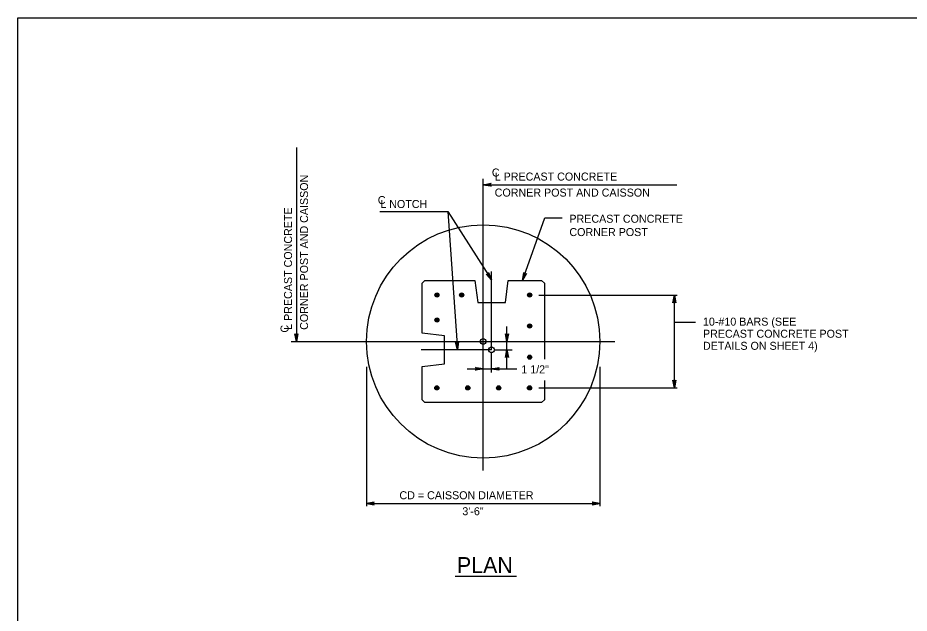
# Model space of a CAD drawing. Extents: x 3351 to 8430, y -3586 to 1457.
# Drawn here: x 4642.3 to 4984.6, y -2642 to -2413.3 of the extents above; entities that cross this region are included whole.
import ezdxf

# ---------------------------------------------------------------- set-up
doc = ezdxf.new("R2010")
doc.units = 0
doc.layers.add('1', color=7, linetype='Continuous')
doc.layers.add('2', color=7, linetype='Continuous')

msp = doc.modelspace()

# ---------------------------------------------------------------- linework, layer by layer
at = {"layer": '1'}
for p, q in [((4749.32, -2463.15), (4749.32, -2537.62)), ((4821.03, -2587.18), (4821.03, -2475.2)), ((4821.03, -2477.43), (4895.33, -2477.43)), ((4781.28, -2487.67), (4807.46, -2487.67)), ((4807.46, -2487.67), (4824.23, -2513.96)), ((4807.46, -2487.67), (4811.2, -2540.82)), ((4836.14, -2514.15), (4844.73, -2490.12)), ((4844.73, -2490.12), (4851.38, -2490.12)), ((4824.23, -2540.82), (4824.23, -2510.7)), ((4797.57, -2515.22), (4798.64, -2514.15)), ((4797.57, -2534.42), (4797.57, -2515.22)), ((4798.63, -2514.15), (4817.83, -2514.15)), ((4817.83, -2514.15), (4818.9, -2522.68)), ((4829.56, -2522.68), (4830.63, -2514.15)), ((4830.63, -2514.15), (4843.43, -2514.15)), ((4843.43, -2514.15), (4844.5, -2515.22)), ((4844.5, -2515.22), (4844.5, -2544.4)), ((4842.43, -2519.78), (4895.45, -2519.78)), ((4894.43, -2555.45), (4894.43, -2519.78)), ((4818.9, -2522.68), (4829.56, -2522.68)), ((4830.15, -2548.14), (4830.15, -2531.88)), ((4894.43, -2530.21), (4902.56, -2530.21)), ((4806.11, -2535.49), (4797.57, -2534.42)), ((4806.11, -2546.16), (4806.11, -2535.49)), ((4747.24, -2537.62), (4871.62, -2537.62)), ((4821.03, -2537.62), (4821.03, -2537.62)), ((4824.23, -2540.82), (4797.15, -2540.82)), ((4824.23, -2540.82), (4824.23, -2540.82)), ((4824.23, -2549.5), (4824.23, -2541.89)), ((4825.3, -2540.82), (4832.17, -2540.82)), ((4797.57, -2547.22), (4806.11, -2546.16)), ((4776.23, -2547.32), (4776.23, -2600.91)), ((4797.57, -2560.02), (4797.57, -2547.22)), ((4814.86, -2548.14), (4833.93, -2548.14)), ((4865.83, -2547.32), (4865.83, -2600.91)), ((4844.5, -2552.62), (4844.5, -2560.02)), ((4842.43, -2555.45), (4895.45, -2555.45)), ((4798.64, -2561.09), (4797.57, -2560.02)), ((4843.43, -2561.09), (4798.64, -2561.09)), ((4844.5, -2560.02), (4843.43, -2561.09)), ((4776.23, -2599.86), (4865.83, -2599.86)), ((4810.28, -2627.74), (4833.81, -2627.74))]:
    msp.add_line(p, q, dxfattribs=at)
for points in [[(4821.03, -2477.43), (4824.02, -2476.87), (4823.79, -2477.03), (4823.67, -2477.23), (4823.63, -2477.43), (4823.67, -2477.63), (4823.79, -2477.83), (4824.02, -2477.99), (4821.03, -2477.43), (4823.79, -2477.83), (4823.67, -2477.63), (4821.03, -2477.43), (4823.63, -2477.43), (4823.67, -2477.23), (4821.03, -2477.43), (4823.79, -2477.03)], [(4824.23, -2513.96), (4822.16, -2511.74), (4822.41, -2511.85), (4822.65, -2511.84), (4822.83, -2511.76), (4822.98, -2511.63), (4823.09, -2511.42), (4823.1, -2511.14), (4824.23, -2513.96), (4823.09, -2511.42), (4822.98, -2511.63), (4824.23, -2513.96), (4822.83, -2511.76), (4822.65, -2511.84), (4824.23, -2513.96), (4822.41, -2511.85)], [(4836.14, -2514.15), (4836.62, -2511.15), (4836.69, -2511.42), (4836.84, -2511.6), (4837.01, -2511.7), (4837.21, -2511.74), (4837.44, -2511.69), (4837.67, -2511.53), (4836.14, -2514.15), (4837.44, -2511.69), (4837.21, -2511.74), (4836.14, -2514.15), (4837.01, -2511.7), (4836.84, -2511.6), (4836.14, -2514.15), (4836.69, -2511.42)], [(4894.43, -2519.78), (4894.98, -2522.77), (4894.9, -2522.65), (4894.83, -2522.54), (4894.73, -2522.48), (4894.63, -2522.42), (4894.53, -2522.4), (4894.43, -2522.38), (4894.33, -2522.4), (4894.23, -2522.42), (4894.13, -2522.48), (4894.03, -2522.54), (4893.95, -2522.65), (4893.87, -2522.77), (4894.43, -2519.78), (4893.95, -2522.65), (4894.03, -2522.54), (4894.43, -2519.78), (4894.13, -2522.48), (4894.23, -2522.42), (4894.43, -2519.78), (4894.33, -2522.4), (4894.43, -2522.38), (4894.43, -2519.78), (4894.53, -2522.4), (4894.63, -2522.42), (4894.43, -2519.78), (4894.73, -2522.48), (4894.83, -2522.54), (4894.43, -2519.78), (4894.9, -2522.65)], [(4749.32, -2537.62), (4748.76, -2534.64), (4748.92, -2534.87), (4749.12, -2534.99), (4749.32, -2535.02), (4749.52, -2534.99), (4749.72, -2534.87), (4749.88, -2534.64), (4749.32, -2537.62), (4749.72, -2534.87), (4749.52, -2534.99), (4749.32, -2537.62), (4749.32, -2535.02), (4749.12, -2534.99), (4749.32, -2537.62), (4748.92, -2534.87)], [(4830.15, -2537.62), (4829.59, -2534.64), (4829.75, -2534.87), (4829.95, -2534.99), (4830.15, -2535.02), (4830.35, -2534.99), (4830.55, -2534.87), (4830.71, -2534.64), (4830.15, -2537.62), (4830.55, -2534.87), (4830.35, -2534.99), (4830.15, -2537.62), (4830.15, -2535.02), (4829.95, -2534.99), (4830.15, -2537.62), (4829.75, -2534.87)], [(4811.2, -2540.82), (4810.43, -2537.89), (4810.6, -2538.11), (4810.81, -2538.21), (4811.01, -2538.23), (4811.21, -2538.18), (4811.4, -2538.05), (4811.55, -2537.81), (4811.2, -2540.82), (4811.4, -2538.05), (4811.21, -2538.18), (4811.2, -2540.82), (4811.01, -2538.23), (4810.81, -2538.21), (4811.2, -2540.82), (4810.6, -2538.11)], [(4830.15, -2540.82), (4830.71, -2543.81), (4830.55, -2543.58), (4830.35, -2543.46), (4830.15, -2543.42), (4829.95, -2543.46), (4829.75, -2543.58), (4829.59, -2543.81), (4830.15, -2540.82), (4829.75, -2543.58), (4829.95, -2543.46), (4830.15, -2540.82), (4830.15, -2543.42), (4830.35, -2543.46), (4830.15, -2540.82), (4830.55, -2543.58)], [(4821.03, -2548.14), (4818.05, -2548.7), (4818.28, -2548.54), (4818.4, -2548.34), (4818.43, -2548.14), (4818.4, -2547.94), (4818.28, -2547.74), (4818.05, -2547.58), (4821.03, -2548.14), (4818.28, -2547.74), (4818.4, -2547.94), (4821.03, -2548.14), (4818.43, -2548.14), (4818.4, -2548.34), (4821.03, -2548.14), (4818.28, -2548.54)], [(4824.23, -2548.14), (4827.21, -2547.58), (4826.98, -2547.74), (4826.87, -2547.94), (4826.83, -2548.14), (4826.87, -2548.34), (4826.98, -2548.54), (4827.21, -2548.7), (4824.23, -2548.14), (4826.98, -2548.54), (4826.87, -2548.34), (4824.23, -2548.14), (4826.83, -2548.14), (4826.87, -2547.94), (4824.23, -2548.14), (4826.98, -2547.74)], [(4894.43, -2555.45), (4893.87, -2552.47), (4893.95, -2552.59), (4894.03, -2552.7), (4894.13, -2552.76), (4894.23, -2552.82), (4894.33, -2552.84), (4894.43, -2552.85), (4894.53, -2552.84), (4894.63, -2552.82), (4894.73, -2552.76), (4894.83, -2552.7), (4894.9, -2552.59), (4894.98, -2552.47), (4894.43, -2555.45), (4894.9, -2552.59), (4894.83, -2552.7), (4894.43, -2555.45), (4894.73, -2552.76), (4894.63, -2552.82), (4894.43, -2555.45), (4894.53, -2552.84), (4894.43, -2552.85), (4894.43, -2555.45), (4894.33, -2552.84), (4894.23, -2552.82), (4894.43, -2555.45), (4894.13, -2552.76), (4894.03, -2552.7), (4894.43, -2555.45), (4893.95, -2552.59)], [(4776.23, -2599.86), (4779.22, -2600.42), (4779.1, -2600.34), (4778.99, -2600.26), (4778.93, -2600.16), (4778.87, -2600.06), (4778.85, -2599.96), (4778.83, -2599.86), (4778.85, -2599.76), (4778.87, -2599.66), (4778.93, -2599.56), (4778.99, -2599.46), (4779.1, -2599.38), (4779.22, -2599.3), (4776.23, -2599.86), (4779.1, -2599.38), (4778.99, -2599.46), (4776.23, -2599.86), (4778.93, -2599.56), (4778.87, -2599.66), (4776.23, -2599.86), (4778.85, -2599.76), (4778.83, -2599.86), (4776.23, -2599.86), (4778.85, -2599.96), (4778.87, -2600.06), (4776.23, -2599.86), (4778.93, -2600.16), (4778.99, -2600.26), (4776.23, -2599.86), (4779.1, -2600.34)], [(4865.83, -2599.86), (4862.85, -2599.3), (4862.97, -2599.38), (4863.08, -2599.46), (4863.14, -2599.56), (4863.2, -2599.66), (4863.22, -2599.76), (4863.23, -2599.86), (4863.22, -2599.96), (4863.2, -2600.06), (4863.14, -2600.16), (4863.08, -2600.26), (4862.97, -2600.34), (4862.85, -2600.42), (4865.83, -2599.86), (4862.97, -2600.34), (4863.08, -2600.26), (4865.83, -2599.86), (4863.14, -2600.16), (4863.2, -2600.06), (4865.83, -2599.86), (4863.22, -2599.96), (4863.23, -2599.86), (4865.83, -2599.86), (4863.22, -2599.76), (4863.2, -2599.66), (4865.83, -2599.86), (4863.14, -2599.56), (4863.08, -2599.46), (4865.83, -2599.86), (4862.97, -2599.38)]]:
    msp.add_lwpolyline(points, dxfattribs=at)
for centre, radius in [((4821.03, -2537.62), 44.8), ((4803.25, -2519.78), 0.798), ((4803.25, -2519.78), 0.604), ((4803.25, -2519.78), 0.432), ((4803.25, -2519.78), 0.245), ((4803.25, -2519.78), 0.0575), ((4812.75, -2519.78), 0.798), ((4812.75, -2519.78), 0.604), ((4812.75, -2519.78), 0.432), ((4812.75, -2519.78), 0.245), ((4812.75, -2519.78), 0.0575), ((4838.85, -2519.78), 0.798), ((4838.85, -2519.78), 0.604), ((4838.85, -2519.78), 0.432), ((4838.85, -2519.78), 0.245), ((4838.85, -2519.78), 0.0575), ((4803.25, -2529.39), 0.798), ((4803.25, -2529.39), 0.604), ((4803.25, -2529.39), 0.432), ((4803.25, -2529.39), 0.245), ((4803.25, -2529.39), 0.0575), ((4838.85, -2531.7), 0.798), ((4838.85, -2531.7), 0.604), ((4838.85, -2531.7), 0.432), ((4838.85, -2531.7), 0.245), ((4838.85, -2531.7), 0.0575), ((4821.03, -2537.62), 1.07), ((4824.23, -2540.82), 1.07), ((4838.84, -2543.65), 0.798), ((4838.84, -2543.65), 0.604), ((4838.84, -2543.65), 0.432), ((4838.84, -2543.65), 0.245), ((4838.84, -2543.65), 0.0575), ((4803.21, -2555.45), 0.798), ((4803.21, -2555.45), 0.604), ((4803.21, -2555.45), 0.432), ((4803.21, -2555.45), 0.245), ((4803.21, -2555.45), 0.0575), ((4815.09, -2555.45), 0.798), ((4815.09, -2555.45), 0.604), ((4815.09, -2555.45), 0.432), ((4815.09, -2555.45), 0.245), ((4815.09, -2555.45), 0.0575), ((4826.94, -2555.45), 0.798), ((4826.94, -2555.45), 0.604), ((4826.94, -2555.45), 0.432), ((4826.94, -2555.45), 0.245), ((4826.94, -2555.45), 0.0575), ((4838.82, -2555.45), 0.798), ((4838.82, -2555.45), 0.604), ((4838.82, -2555.45), 0.432), ((4838.82, -2555.45), 0.245), ((4838.82, -2555.45), 0.0575)]:
    msp.add_circle(centre, radius, dxfattribs=at)
at = {"layer": '2'}
for p, q in [((4642.34, -2977.31), (4642.34, -2413.31)), ((4642.34, -2413.31), (5428.34, -2413.31))]:
    msp.add_line(p, q, dxfattribs=at)

# ---------------------------------------------------------------- texts
at = {"layer": '1'}
for s, height, p in [('CORNER POST AND CAISSON', 3.072, (4753.77, -2533.15)), ('L PRECAST CONCRETE', 3.072, (4747.63, -2533.15)), ('C', 3.07, (4746.29, -2534.22))]:
    msp.add_text(s, height=height, rotation=90, dxfattribs=at).set_placement(p)
for s, height, p in [('C', 3.07, (4824.35, -2474.27)), ('L PRECAST CONCRETE', 3.072, (4825.44, -2475.82)), ('CORNER POST AND CAISSON', 3.072, (4825.44, -2481.97)), ('C', 3.07, (4780.56, -2484.84)), ('L NOTCH', 3.072, (4781.51, -2486.36)), ('PRECAST CONCRETE', 3.072, (4854.11, -2492.02)), ('CORNER POST', 3.072, (4854.11, -2497.14)), ('10-#10 BARS (SEE', 3.072, (4905.4, -2531.55)), ('PRECAST CONCRETE POST', 3.072, (4905.4, -2536.19)), ('DETAILS ON SHEET 4)', 3.072, (4905.4, -2540.83)), ('1 1/2"', 3.072, (4835.65, -2549.88)), ('CD = CAISSON DIAMETER', 3.072, (4788.86, -2598.23)), ('3\'-6"', 3.072, (4813.01, -2604.37)), ('PLAN', 6.144, (4810.93, -2626.6))]:
    msp.add_text(s, height=height, dxfattribs=at).set_placement(p)

doc.saveas('drawing.dxf')
